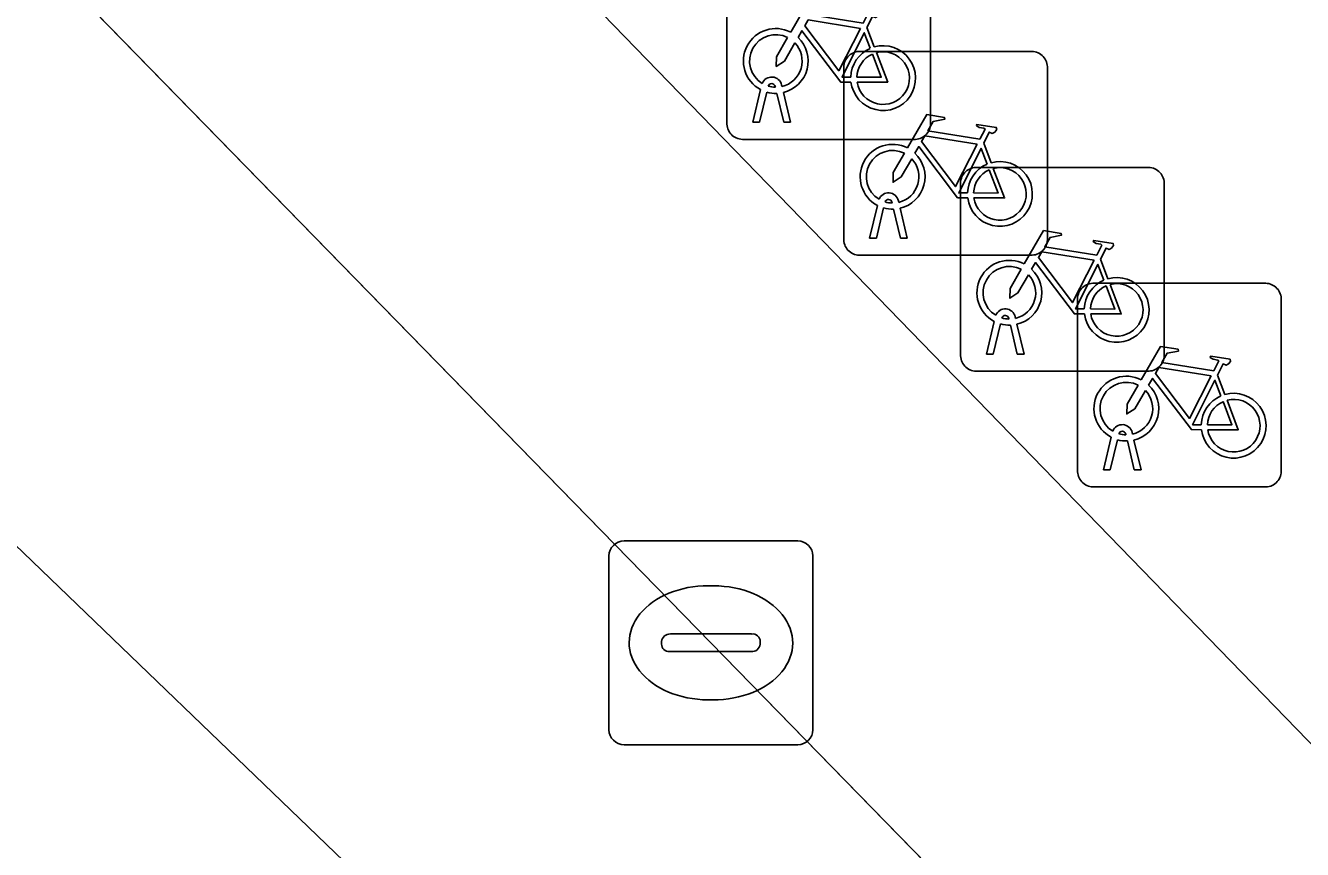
# Model space of a CAD drawing. Extents: x 161087 to 161926, y 382572 to 383873.
# Drawn here: x 161219.67 to 161225.93, y 383165.64 to 383169.68 of the extents above; entities that cross this region are included whole.
import ezdxf

# ---------------------------------------------------------------- set-up
doc = ezdxf.new("R2010")
doc.units = 0
for name, color, linetype in [('IMGEO_Berm_groen', 7, 'Continuous'), ('IMGEO_Berm_open', 7, 'Continuous'), ('IMGEO_Fietsenrek', 7, 'Continuous'), ('IMGEO_Kolk', 7, 'Continuous'), ('IMGEO_Rijbaan_lokaal_gesloten', 7, 'Continuous')]:
    doc.layers.add(name, color=color, linetype=linetype)

msp = doc.modelspace()

# ---------------------------------------------------------------- linework, layer by layer
at = {"layer": 'IMGEO_Berm_groen'}
msp.add_lwpolyline([(161200.711, 383192.181), (161199.363, 383190.86), (161200.036, 383190.14), (161210.171, 383179.825), (161223.029, 383166.656), (161229.915, 383159.599), (161231.254, 383160.721)], close=True, dxfattribs=at)
at = {"layer": 'IMGEO_Berm_open'}
msp.add_lwpolyline([(161220.989, 383174.98), (161211.773, 383184.561), (161207.62, 383188.777), (161203.449, 383192.876), (161202.392, 383193.868), (161200.711, 383192.181), (161231.254, 383160.721), (161231.319, 383160.775), (161233.197, 383162.349)], close=True, dxfattribs=at)
at = {"layer": 'IMGEO_Fietsenrek'}
for p, q in [((161223.1075, 383169.1999), (161223.1075, 383170.0408)), ((161223.1075, 383170.0408), (161223.1075, 383169.1999)), ((161224.1065, 383170.0501), (161224.1065, 383169.2092)), ((161224.1065, 383169.2092), (161224.1065, 383170.0501)), ((161223.7942, 383169.6742), (161223.8305, 383169.579)), ((161223.7549, 383169.5565), (161224.5958, 383169.5565)), ((161224.5958, 383169.5565), (161223.7549, 383169.5565)), ((161223.6805, 383168.6319), (161223.6805, 383169.4728)), ((161223.6805, 383169.4728), (161223.6805, 383168.6319)), ((161224.6795, 383169.4821), (161224.6795, 383168.6412)), ((161224.6795, 383168.6412), (161224.6795, 383169.4821)), ((161223.2345, 383169.2093), (161223.2728, 383169.3693)), ((161223.3449, 383169.3809), (161223.3439, 383169.3852)), ((161223.3756, 383169.3924), (161223.3774, 383169.3845)), ((161223.3032, 383169.3571), (161223.2679, 383169.2093)), ((161223.386, 383169.2093), (161223.3521, 383169.351)), ((161223.3844, 383169.3553), (161223.4194, 383169.2093)), ((161223.2679, 383169.2093), (161223.2345, 383169.2093)), ((161223.4194, 383169.2093), (161223.386, 383169.2093)), ((161224.0321, 383169.1255), (161223.1912, 383169.1255)), ((161223.1912, 383169.1255), (161224.0321, 383169.1255)), ((161224.3672, 383169.1062), (161224.4035, 383169.011)), ((161224.3279, 383168.9875), (161225.1688, 383168.9875)), ((161225.1688, 383168.9875), (161224.3279, 383168.9875)), ((161224.2535, 383168.0629), (161224.2535, 383168.9038)), ((161224.2535, 383168.9038), (161224.2535, 383168.0629)), ((161225.2525, 383168.9131), (161225.2525, 383168.0722)), ((161225.2525, 383168.0722), (161225.2525, 383168.9131)), ((161223.9179, 383168.8129), (161223.9169, 383168.8172)), ((161223.9486, 383168.8244), (161223.9504, 383168.8165)), ((161223.8075, 383168.6413), (161223.8458, 383168.8013)), ((161223.8762, 383168.7891), (161223.8409, 383168.6413)), ((161223.959, 383168.6413), (161223.9251, 383168.783)), ((161223.9574, 383168.7873), (161223.9924, 383168.6413)), ((161223.8409, 383168.6413), (161223.8075, 383168.6413)), ((161223.9924, 383168.6413), (161223.959, 383168.6413)), ((161224.6051, 383168.5575), (161223.7642, 383168.5575)), ((161223.7642, 383168.5575), (161224.6051, 383168.5575)), ((161224.9402, 383168.5372), (161224.9765, 383168.442)), ((161224.9019, 383168.4195), (161225.7428, 383168.4195)), ((161225.7428, 383168.4195), (161224.9019, 383168.4195)), ((161224.8275, 383167.4949), (161224.8275, 383168.3358)), ((161224.8275, 383168.3358), (161224.8275, 383167.4949)), ((161225.8265, 383168.3451), (161225.8265, 383167.5042)), ((161225.8265, 383167.5042), (161225.8265, 383168.3451)), ((161224.4909, 383168.2439), (161224.4899, 383168.2482)), ((161224.5216, 383168.2554), (161224.5234, 383168.2475)), ((161224.3805, 383168.0723), (161224.4188, 383168.2323)), ((161224.4492, 383168.2201), (161224.4139, 383168.0723)), ((161224.532, 383168.0723), (161224.4981, 383168.214)), ((161224.5304, 383168.2183), (161224.5654, 383168.0723)), ((161224.4139, 383168.0723), (161224.3805, 383168.0723)), ((161224.5654, 383168.0723), (161224.532, 383168.0723)), ((161225.1781, 383167.9885), (161224.3372, 383167.9885)), ((161224.3372, 383167.9885), (161225.1781, 383167.9885)), ((161225.5142, 383167.9692), (161225.5505, 383167.874)), ((161225.0649, 383167.6759), (161225.0639, 383167.6802)), ((161225.0956, 383167.6874), (161225.0974, 383167.6795)), ((161224.9545, 383167.5043), (161224.9928, 383167.6643)), ((161225.0232, 383167.6521), (161224.9879, 383167.5043)), ((161225.106, 383167.5043), (161225.0721, 383167.646)), ((161225.1044, 383167.6503), (161225.1394, 383167.5043)), ((161224.9879, 383167.5043), (161224.9545, 383167.5043)), ((161225.1394, 383167.5043), (161225.106, 383167.5043)), ((161225.7521, 383167.4205), (161224.9112, 383167.4205)), ((161224.9112, 383167.4205), (161225.7521, 383167.4205))]:
    msp.add_line(p, q, dxfattribs=at)
for points in [[(161223.4201, 383169.6512), (161223.5148, 383169.8147), (161223.601, 383169.8009), (161223.6027, 383169.7922), (161223.5466, 383169.7813), (161223.5204, 383169.736), (161223.7756, 383169.6952)], [(161223.7756, 383169.6952), (161223.8006, 383169.744), (161223.7955, 383169.748), (161223.7723, 383169.7517), (161223.7596, 383169.7592), (161223.7586, 383169.7623), (161223.7608, 383169.7669), (161223.8556, 383169.7518), (161223.8579, 383169.7415), (161223.8485, 383169.7291), (161223.8361, 383169.7227), (161223.8216, 383169.7289), (161223.7942, 383169.6742)], [(161223.7627, 383169.67), (161223.5059, 383169.711), (161223.4892, 383169.6822), (161223.6562, 383169.4619), (161223.7627, 383169.67)], [(161223.4408, 383169.5987), (161223.3892, 383169.5095), (161223.3493, 383169.4835), (161223.3505, 383169.531), (161223.405, 383169.6252)], [(161223.7158, 383169.4065), (161223.6661, 383169.4066), (161223.4754, 383169.6583), (161223.4564, 383169.6255)], [(161223.8107, 383169.572), (161223.7814, 383169.6488), (161223.672, 383169.4307), (161223.7147, 383169.4306)], [(161223.7447, 383169.4305), (161223.8646, 383169.4303), (161223.8214, 383169.5439)], [(161223.8412, 383169.5508), (161223.8962, 383169.4062), (161223.7461, 383169.4065)], [(161223.9931, 383169.0832), (161224.0878, 383169.2467), (161224.174, 383169.2329), (161224.1757, 383169.2242), (161224.1196, 383169.2133), (161224.0934, 383169.168), (161224.3486, 383169.1272)], [(161224.3486, 383169.1272), (161224.3736, 383169.176), (161224.3685, 383169.18), (161224.3453, 383169.1837), (161224.3326, 383169.1912), (161224.3316, 383169.1943), (161224.3338, 383169.1989), (161224.4286, 383169.1838), (161224.4309, 383169.1735), (161224.4215, 383169.1611), (161224.4091, 383169.1547), (161224.3946, 383169.1609), (161224.3672, 383169.1062)], [(161224.3357, 383169.102), (161224.0789, 383169.143), (161224.0622, 383169.1142), (161224.2292, 383168.8939), (161224.3357, 383169.102)], [(161224.0138, 383169.0307), (161223.9622, 383168.9415), (161223.9223, 383168.9155), (161223.9235, 383168.963), (161223.978, 383169.0572)], [(161224.2888, 383168.8385), (161224.2391, 383168.8386), (161224.0484, 383169.0903), (161224.0294, 383169.0575)], [(161224.3837, 383169.004), (161224.3544, 383169.0808), (161224.245, 383168.8627), (161224.2877, 383168.8626)], [(161224.3177, 383168.8625), (161224.4376, 383168.8623), (161224.3944, 383168.9759)], [(161224.4142, 383168.9828), (161224.4692, 383168.8382), (161224.3191, 383168.8385)], [(161224.5661, 383168.5142), (161224.6608, 383168.6777), (161224.747, 383168.6639), (161224.7487, 383168.6552), (161224.6926, 383168.6443), (161224.6664, 383168.599), (161224.9216, 383168.5582)], [(161224.9216, 383168.5582), (161224.9466, 383168.607), (161224.9415, 383168.611), (161224.9183, 383168.6147), (161224.9056, 383168.6222), (161224.9046, 383168.6253), (161224.9068, 383168.6299), (161225.0016, 383168.6148), (161225.0039, 383168.6045), (161224.9945, 383168.5921), (161224.9821, 383168.5857), (161224.9676, 383168.5919), (161224.9402, 383168.5372)], [(161224.9087, 383168.533), (161224.6519, 383168.574), (161224.6352, 383168.5452), (161224.8022, 383168.3249), (161224.9087, 383168.533)], [(161224.8618, 383168.2695), (161224.8121, 383168.2696), (161224.6214, 383168.5213), (161224.6024, 383168.4885)], [(161224.9567, 383168.435), (161224.9274, 383168.5118), (161224.818, 383168.2937), (161224.8607, 383168.2936)], [(161224.5868, 383168.4617), (161224.5352, 383168.3725), (161224.4953, 383168.3465), (161224.4965, 383168.394), (161224.551, 383168.4882)], [(161224.8907, 383168.2935), (161225.0106, 383168.2933), (161224.9674, 383168.4069)], [(161224.9872, 383168.4138), (161225.0422, 383168.2692), (161224.8921, 383168.2695)], [(161225.1401, 383167.9462), (161225.2348, 383168.1097), (161225.321, 383168.0959), (161225.3227, 383168.0872), (161225.2666, 383168.0763), (161225.2404, 383168.031), (161225.4956, 383167.9902)], [(161225.4956, 383167.9902), (161225.5206, 383168.039), (161225.5155, 383168.043), (161225.4923, 383168.0467), (161225.4796, 383168.0542), (161225.4786, 383168.0573), (161225.4808, 383168.0619), (161225.5756, 383168.0468), (161225.5779, 383168.0365), (161225.5685, 383168.0241), (161225.5561, 383168.0177), (161225.5416, 383168.0239), (161225.5142, 383167.9692)], [(161225.4827, 383167.965), (161225.2259, 383168.006), (161225.2092, 383167.9772), (161225.3762, 383167.7569), (161225.4827, 383167.965)], [(161225.4358, 383167.7015), (161225.3861, 383167.7016), (161225.1954, 383167.9533), (161225.1764, 383167.9205)], [(161225.5307, 383167.867), (161225.5014, 383167.9438), (161225.392, 383167.7257), (161225.4347, 383167.7256)], [(161225.1608, 383167.8937), (161225.1092, 383167.8045), (161225.0693, 383167.7785), (161225.0705, 383167.826), (161225.125, 383167.9202)], [(161225.4647, 383167.7255), (161225.5846, 383167.7253), (161225.5414, 383167.8389)], [(161225.5612, 383167.8458), (161225.6162, 383167.7012), (161225.4661, 383167.7015)]]:
    msp.add_lwpolyline(points, dxfattribs=at)
for centre, radius, start, end in [((161223.3471, 383169.5099), 0.159, 62.67661, 242.13685), ((161223.3471, 383169.5099), 0.129, 63.31916, 238.90302), ((161223.3471, 383169.5099), 0.159, 283.5766, 46.60424), ((161223.3471, 383169.5099), 0.129, 283.60429, 43.43025), ((161223.8737, 383169.4259), 0.159, 113.3408, 178.32165), ((161223.8737, 383169.4259), 0.159, 187.0065, 105.77075), ((161224.6016, 383169.4788), 0.0779, 2.4484, 94.28452), ((161224.6016, 383169.4788), 0.0779, 2.4484, 94.28452), ((161223.7582, 383169.4786), 0.0779, 92.4484, 184.28452), ((161223.7582, 383169.4786), 0.0779, 92.4484, 184.28452), ((161223.8737, 383169.4259), 0.129, 113.92302, 177.95563), ((161223.8737, 383169.4259), 0.129, 188.67146, 104.58832), ((161223.3269, 383169.3813), 0.0499, 12.8025, 158.69338), ((161223.3269, 383169.3813), 0.0174, 12.8025, 163.45023), ((161223.3471, 383169.5099), 0.129, 253.41502, 269.02044), ((161223.3471, 383169.5099), 0.159, 253.99666, 271.78671), ((161223.1854, 383169.2032), 0.0779, 182.4484, 274.28452), ((161223.1854, 383169.2032), 0.0779, 182.4484, 274.28452), ((161224.0288, 383169.2034), 0.0779, 272.4484, 4.28452), ((161224.0288, 383169.2034), 0.0779, 272.4484, 4.28452), ((161223.9201, 383168.9419), 0.159, 62.67661, 242.13685), ((161223.9201, 383168.9419), 0.129, 63.31916, 238.90302), ((161223.9201, 383168.9419), 0.159, 283.5766, 46.60424), ((161223.9201, 383168.9419), 0.129, 283.60429, 43.43025), ((161224.4467, 383168.8579), 0.159, 113.3408, 178.32165), ((161224.4467, 383168.8579), 0.159, 187.0065, 105.77075), ((161224.3312, 383168.9096), 0.0779, 92.4484, 184.28452), ((161224.3312, 383168.9096), 0.0779, 92.4484, 184.28452), ((161224.4467, 383168.8579), 0.129, 113.92302, 177.95563), ((161224.4467, 383168.8579), 0.129, 188.67146, 104.58832), ((161225.1746, 383168.9098), 0.0779, 2.4484, 94.28452), ((161225.1746, 383168.9098), 0.0779, 2.4484, 94.28452), ((161223.8999, 383168.8133), 0.0499, 12.8025, 158.69338), ((161223.8999, 383168.8133), 0.0174, 12.8025, 163.45023), ((161223.9201, 383168.9419), 0.129, 253.41502, 269.02044), ((161223.9201, 383168.9419), 0.159, 253.99666, 271.78671), ((161223.7584, 383168.6352), 0.0779, 182.4484, 274.28452), ((161223.7584, 383168.6352), 0.0779, 182.4484, 274.28452), ((161224.6018, 383168.6354), 0.0779, 272.4484, 4.28452), ((161224.6018, 383168.6354), 0.0779, 272.4484, 4.28452), ((161224.4931, 383168.3729), 0.159, 62.67661, 242.13685), ((161224.4931, 383168.3729), 0.129, 63.31916, 238.90302), ((161224.4931, 383168.3729), 0.129, 283.60429, 43.43025), ((161224.4931, 383168.3729), 0.159, 283.5766, 46.60424), ((161225.0197, 383168.2889), 0.159, 113.3408, 178.32165), ((161225.0197, 383168.2889), 0.159, 187.0065, 105.77075), ((161224.9052, 383168.3416), 0.0779, 92.4484, 184.28452), ((161224.9052, 383168.3416), 0.0779, 92.4484, 184.28452), ((161225.0197, 383168.2889), 0.129, 113.92302, 177.95563), ((161225.0197, 383168.2889), 0.129, 188.67146, 104.58832), ((161225.7486, 383168.3418), 0.0779, 2.4484, 94.28452), ((161225.7486, 383168.3418), 0.0779, 2.4484, 94.28452), ((161224.4729, 383168.2443), 0.0499, 12.8025, 158.69338), ((161224.4729, 383168.2443), 0.0174, 12.8025, 163.45023), ((161224.4931, 383168.3729), 0.129, 253.41502, 269.02044), ((161224.4931, 383168.3729), 0.159, 253.99666, 271.78671), ((161224.3314, 383168.0662), 0.0779, 182.4484, 274.28452), ((161224.3314, 383168.0662), 0.0779, 182.4484, 274.28452), ((161225.1748, 383168.0664), 0.0779, 272.4484, 4.28452), ((161225.1748, 383168.0664), 0.0779, 272.4484, 4.28452), ((161225.0671, 383167.8049), 0.159, 62.67661, 242.13685), ((161225.0671, 383167.8049), 0.129, 63.31916, 238.90302), ((161225.0671, 383167.8049), 0.129, 283.60429, 43.43025), ((161225.0671, 383167.8049), 0.159, 283.5766, 46.60424), ((161225.5937, 383167.7209), 0.159, 113.3408, 178.32165), ((161225.5937, 383167.7209), 0.159, 187.0065, 105.77075), ((161225.5937, 383167.7209), 0.129, 113.92302, 177.95563), ((161225.5937, 383167.7209), 0.129, 188.67146, 104.58832), ((161225.0469, 383167.6763), 0.0499, 12.8025, 158.69338), ((161225.0469, 383167.6763), 0.0174, 12.8025, 163.45023), ((161225.0671, 383167.8049), 0.129, 253.41502, 269.02044), ((161225.0671, 383167.8049), 0.159, 253.99666, 271.78671), ((161224.9054, 383167.4982), 0.0779, 182.4484, 274.28452), ((161224.9054, 383167.4982), 0.0779, 182.4484, 274.28452), ((161225.7488, 383167.4984), 0.0779, 272.4484, 4.28452), ((161225.7488, 383167.4984), 0.0779, 272.4484, 4.28452)]:
    msp.add_arc(centre, radius, start, end, dxfattribs=at)
at = {"layer": 'IMGEO_Kolk'}
for p, q in [((161222.6029, 383167.1565), (161223.4551, 383167.1565)), ((161222.5285, 383166.2299), (161222.5285, 383167.0821)), ((161223.5295, 383167.0821), (161223.5295, 383166.2299)), ((161223.0165, 383166.9357), (161223.0415, 383166.9357)), ((161222.83, 383166.6993), (161223.2279, 383166.6993)), ((161222.7869, 383166.6499), (161222.7869, 383166.6621)), ((161223.2245, 383166.6127), (161222.8266, 383166.6127)), ((161223.271, 383166.6621), (161223.271, 383166.6499)), ((161223.0385, 383166.3763), (161223.0136, 383166.3763)), ((161223.4551, 383166.1555), (161222.6029, 383166.1555))]:
    msp.add_line(p, q, dxfattribs=at)
for points in [[(161222.6029, 383167.1565), (161223.4551, 383167.1565)], [(161222.5285, 383166.2299), (161222.5285, 383167.0821)], [(161223.5295, 383167.0821), (161223.5295, 383166.2299)], [(161223.4551, 383166.1555), (161222.6029, 383166.1555)]]:
    msp.add_lwpolyline(points, dxfattribs=at)
for centre, radius, start, end in [((161222.605, 383167.08), 0.0765, 91.55205, 178.44795), ((161222.605, 383167.08), 0.0765, 91.55205, 178.44795), ((161223.453, 383167.08), 0.0765, 1.55205, 88.44795), ((161223.453, 383167.08), 0.0765, 1.55205, 88.44795), ((161222.8271, 383166.6591), 0.0403, 85.87752, 175.75265), ((161223.2324, 383166.6609), 0.0386, 1.73085, 96.63898), ((161222.8236, 383166.6492), 0.0366, 178.93798, 274.71019), ((161223.2284, 383166.6555), 0.043, 264.86636, 352.45326), ((161222.605, 383166.232), 0.0765, 181.55205, 268.44795), ((161222.605, 383166.232), 0.0765, 181.55205, 268.44795), ((161223.453, 383166.232), 0.0765, 271.55205, 358.44795), ((161223.453, 383166.232), 0.0765, 271.55205, 358.44795)]:
    msp.add_arc(centre, radius, start, end, dxfattribs=at)
for centre, major_axis, ratio, start_param, end_param in [((161223.015, 383166.656), (-0.3872, 0.002), 0.722429, 4.712389, 7.853982), ((161223.04, 383166.656), (-0.3901, 0.002), 0.717154, 1.570796, 4.712389)]:
    msp.add_ellipse(centre, major_axis=major_axis, ratio=ratio, start_param=start_param, end_param=end_param, dxfattribs=at)
at = {"layer": 'IMGEO_Rijbaan_lokaal_gesloten'}
for points in [[(161154.5479, 383225.5761), (161167.308, 383217.444), (161228.6062, 383158.4895)], [(161228.6062, 383158.4895), (161229.915, 383159.599), (161223.029, 383166.656), (161210.171, 383179.825), (161200.036, 383190.14), (161199.363, 383190.86), (161190.928, 383199.427), (161186.373, 383204.079), (161181.091, 383209.414), (161179.027, 383211.624), (161175.434, 383215.451), (161170.46, 383220.713)]]:
    msp.add_lwpolyline(points, dxfattribs=at)

doc.saveas('drawing.dxf')
